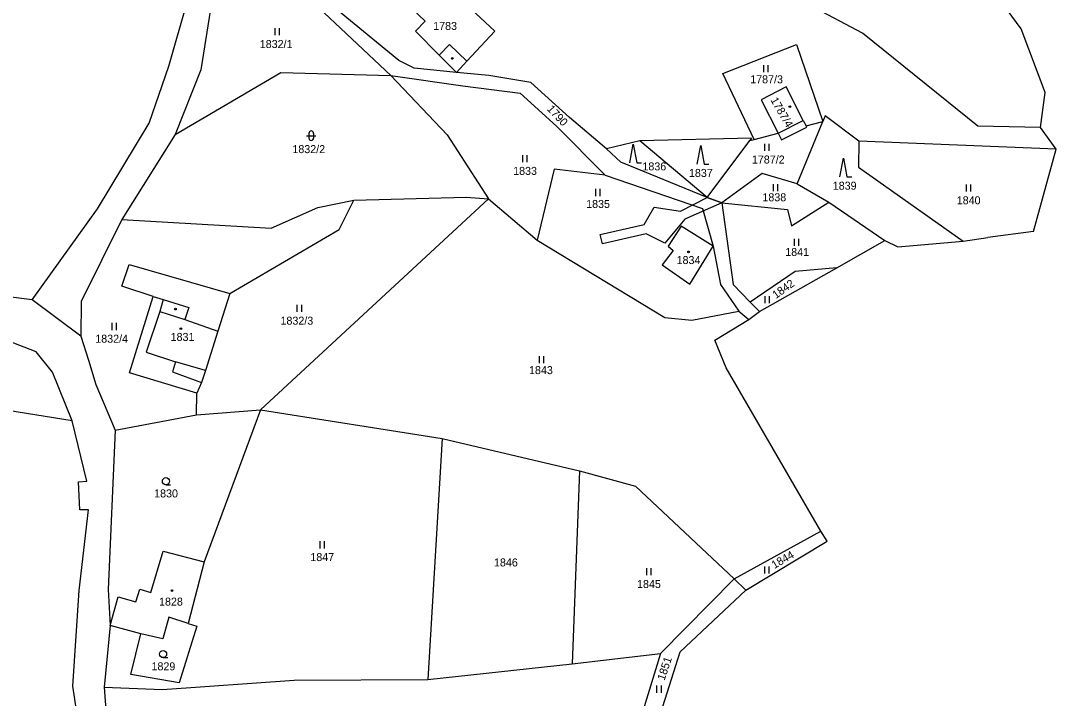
# Model space of a CAD drawing. Extents: x -670359 to -660124, y -978807 to -970072.
# Drawn here: x -668901.2 to -668681.2, y -978659.9 to -978516 of the extents above; entities that cross this region are included whole.
import ezdxf

# ---------------------------------------------------------------- set-up
doc = ezdxf.new("R2010")
doc.units = 0
for name, color, linetype in [('Hranice kat_území', 7, 'Continuous'), ('Hranice parcel', 7, 'Continuous'), ('Parcelní čísla', 7, 'Continuous'), ('Vnitřní kresba', 7, 'Continuous'), ('Věcná břemena k části', 7, 'Continuous'), ('Značky budov', 7, 'Continuous'), ('Značky kultur', 7, 'Continuous')]:
    doc.layers.add(name, color=color, linetype=linetype)

msp = doc.modelspace()

# ---------------------------------------------------------------- linework, layer by layer
at = {"layer": 'Hranice kat_území'}
for points in [[(-668688.74, -978517.71), (-668698.82, -978503.85)], [(-668683.61, -978531.23), (-668688.74, -978517.71)], [(-668684.62, -978538.66), (-668683.61, -978531.23)], [(-668681.25, -978543.28), (-668684.62, -978538.66)], [(-668686.12, -978560.71), (-668681.25, -978543.28)], [(-668701.04, -978562.76), (-668695.79, -978562.04)], [(-668686.12, -978560.71), (-668695.79, -978562.04)], [(-668727.87, -978568.45), (-668717.69, -978562.63)], [(-668717.69, -978562.63), (-668714.91, -978563.96)], [(-668714.91, -978563.96), (-668701.04, -978562.76)], [(-668744.28, -978577.76), (-668727.87, -978568.45)], [(-668746.55, -978579.4), (-668744.28, -978577.76)], [(-668753.75, -978583.83), (-668746.55, -978579.4)], [(-668751.37, -978589.72), (-668753.75, -978583.83)], [(-668731.24, -978624.39), (-668751.37, -978589.72)], [(-668729.92, -978626.49), (-668731.24, -978624.39)], [(-668747.15, -978636.91), (-668729.92, -978626.49)], [(-668761.14, -978650.02), (-668747.15, -978636.91)], [(-668768.5, -978673.25), (-668761.14, -978650.02)]]:
    msp.add_lwpolyline(points, dxfattribs=at)
at = {"layer": 'Hranice parcel'}
for points in [[(-668820.84, -978524.42), (-668846.17, -978503.57)], [(-668869.69, -978525.63), (-668865.68, -978511.47)], [(-668860.65, -978512.19), (-668862.89, -978526.39)], [(-668839.1, -978512), (-668822.57, -978527.58)], [(-668819.55, -978512.04), (-668815.3, -978516.07)], [(-668800.48, -978518.18), (-668806.55, -978512.52)], [(-668722.37, -978518.63), (-668733.39, -978512.84)], [(-668815.3, -978516.07), (-668817.3, -978518.18)], [(-668817.3, -978518.18), (-668812.29, -978523.3)], [(-668806.43, -978524.55), (-668800.48, -978518.18)], [(-668697.9, -978538.34), (-668722.37, -978518.63)], [(-668752.04, -978527.16), (-668736.45, -978521.04)], [(-668736.45, -978521.04), (-668730.84, -978537.34)], [(-668817.59, -978526.07), (-668820.84, -978524.42)], [(-668808.63, -978526.95), (-668812.29, -978523.3)], [(-668806.43, -978524.55), (-668808.63, -978526.95)], [(-668873.9, -978537.72), (-668869.69, -978525.63)], [(-668862.89, -978526.39), (-668868.34, -978540.14)], [(-668868.34, -978540.14), (-668845.96, -978526.98)], [(-668845.96, -978526.98), (-668822.57, -978527.58)], [(-668808.63, -978526.95), (-668817.59, -978526.07)], [(-668801.77, -978527.63), (-668808.63, -978526.95)], [(-668745.4, -978541.17), (-668752.04, -978527.16)], [(-668822.57, -978527.58), (-668810.63, -978540.19)], [(-668822.57, -978527.58), (-668807.25, -978529.77)], [(-668792.83, -978529.07), (-668801.77, -978527.63)], [(-668784.63, -978536.49), (-668792.83, -978529.07)], [(-668807.25, -978529.77), (-668795.11, -978531.35)], [(-668795.11, -978531.35), (-668787.38, -978538.36)], [(-668738.6, -978530.03), (-668743.95, -978532.74)], [(-668734.97, -978537.14), (-668738.6, -978530.03)], [(-668743.95, -978532.74), (-668740.31, -978539.83)], [(-668884.86, -978555.92), (-668873.9, -978537.72)], [(-668776.74, -978543.19), (-668784.63, -978536.49)], [(-668736.29, -978550.62), (-668730.84, -978537.34)], [(-668734.97, -978537.14), (-668734.39, -978538.27)], [(-668734.39, -978538.27), (-668730.84, -978537.34)], [(-668730.36, -978536.17), (-668730.84, -978537.34)], [(-668723.17, -978541.58), (-668730.36, -978536.17)], [(-668868.34, -978540.14), (-668879.69, -978558.18)], [(-668810.63, -978540.19), (-668801.82, -978553.79)], [(-668787.38, -978538.36), (-668777.08, -978548.79)], [(-668745.4, -978541.17), (-668740.31, -978539.83)], [(-668740.31, -978539.83), (-668739.59, -978541.25)], [(-668739.59, -978541.25), (-668734.24, -978538.56)], [(-668734.24, -978538.56), (-668734.39, -978538.27)], [(-668684.62, -978538.66), (-668697.9, -978538.34)], [(-668769.67, -978541.48), (-668776.74, -978543.19)], [(-668745.97, -978540.93), (-668769.67, -978541.48)], [(-668755.39, -978553.49), (-668769.67, -978541.48)], [(-668755.39, -978553.49), (-668746.33, -978541.42)], [(-668745.97, -978540.93), (-668746.33, -978541.42)], [(-668746.33, -978541.42), (-668745.4, -978541.17)], [(-668723.17, -978541.58), (-668723.26, -978547.09)], [(-668681.25, -978543.28), (-668723.17, -978541.58)], [(-668773.75, -978546.04), (-668776.74, -978543.19)], [(-668755.39, -978553.49), (-668773.75, -978546.04)], [(-668787.86, -978547.48), (-668791.48, -978562.61)], [(-668777.08, -978548.79), (-668787.86, -978547.48)], [(-668777.08, -978548.79), (-668756.39, -978555.87)], [(-668743.69, -978548.41), (-668752.29, -978554.66)], [(-668736.29, -978550.62), (-668743.69, -978548.41)], [(-668723.26, -978547.09), (-668701.04, -978562.76)], [(-668736.29, -978550.62), (-668729.55, -978554.5)], [(-668830.43, -978554.09), (-668806.58, -978553.48)], [(-668806.58, -978553.48), (-668801.82, -978553.79)], [(-668752.29, -978554.66), (-668755.39, -978553.49)], [(-668850.22, -978598.65), (-668801.82, -978553.79)], [(-668848.01, -978560.04), (-668838.1, -978555.63)], [(-668838.1, -978555.63), (-668830.43, -978554.09)], [(-668833.55, -978560.28), (-668830.43, -978554.09)], [(-668801.82, -978553.79), (-668791.48, -978562.61)], [(-668752.29, -978554.66), (-668749.87, -978571.98)], [(-668752.29, -978554.66), (-668738.3, -978556.03)], [(-668737.48, -978559.56), (-668729.55, -978554.5)], [(-668729.55, -978554.5), (-668717.69, -978562.63)], [(-668898.72, -978575.28), (-668884.86, -978555.92)], [(-668756.39, -978555.87), (-668754.13, -978563.83)], [(-668738.3, -978556.03), (-668737.48, -978559.56)], [(-668879.69, -978558.18), (-668888.32, -978575.62)], [(-668879.69, -978558.18), (-668848.01, -978560.04)], [(-668760.94, -978559.63), (-668763.65, -978563.82)], [(-668754.13, -978563.83), (-668760.94, -978559.63)], [(-668856.77, -978573.88), (-668833.55, -978560.28)], [(-668791.48, -978562.61), (-668764.39, -978579.01)], [(-668763.65, -978563.82), (-668762.63, -978564.8)], [(-668759.07, -978571.9), (-668754.13, -978563.83)], [(-668754.13, -978563.83), (-668752.59, -978572.02)], [(-668762.63, -978564.8), (-668764.92, -978567.8)], [(-668879.67, -978572.36), (-668878.16, -978567.75)], [(-668878.16, -978567.75), (-668856.77, -978573.88)], [(-668764.92, -978567.8), (-668759.07, -978571.9)], [(-668727.87, -978568.45), (-668736.69, -978569.26)], [(-668736.69, -978569.26), (-668746.25, -978575.73)], [(-668873.01, -978574.53), (-668879.67, -978572.36)], [(-668752.59, -978572.02), (-668748.68, -978577.68)], [(-668749.87, -978571.98), (-668746.25, -978575.73)], [(-668898.72, -978575.28), (-668911.1, -978573.7)], [(-668888.37, -978582.98), (-668898.72, -978575.28)], [(-668878.09, -978590.76), (-668873.01, -978574.53)], [(-668856.77, -978573.88), (-668859.29, -978581.89)], [(-668888.32, -978575.62), (-668888.37, -978582.98)], [(-668758.64, -978579.59), (-668748.68, -978577.68)], [(-668748.68, -978577.68), (-668746.55, -978579.4)], [(-668746.25, -978575.73), (-668744.28, -978577.76)], [(-668764.39, -978579.01), (-668758.64, -978579.59)], [(-668859.29, -978581.89), (-668861.92, -978590.25)], [(-668897.87, -978586.33), (-668903.91, -978583.99)], [(-668888.37, -978582.98), (-668886.77, -978588.05)], [(-668894.42, -978590.63), (-668897.87, -978586.33)], [(-668886.77, -978588.05), (-668885.18, -978593.2)], [(-668890.24, -978600.95), (-668894.42, -978590.63)], [(-668863.76, -978595.09), (-668878.09, -978590.76)], [(-668861.92, -978590.25), (-668862.76, -978592.79)], [(-668862.76, -978592.79), (-668863.76, -978595.09)], [(-668885.18, -978593.2), (-668881.11, -978602.95)], [(-668863.84, -978599.65), (-668863.76, -978595.09)], [(-668890.24, -978600.95), (-668903.93, -978598.79)], [(-668881.11, -978602.95), (-668863.84, -978599.65)], [(-668863.84, -978599.65), (-668850.22, -978598.65)], [(-668850.22, -978598.65), (-668862.22, -978630.88)], [(-668850.22, -978598.65), (-668811.66, -978604.73)], [(-668887.14, -978613.8), (-668890.24, -978600.95)], [(-668881.11, -978602.95), (-668882.57, -978636.76)], [(-668811.66, -978604.73), (-668814.71, -978655.87)], [(-668811.66, -978604.73), (-668782.49, -978611.57)], [(-668782.49, -978611.57), (-668784.08, -978652.57)], [(-668782.49, -978611.57), (-668770.62, -978614.81)], [(-668888.9, -978613.93), (-668887.14, -978613.8)], [(-668888.6, -978619.85), (-668888.9, -978613.93)], [(-668770.62, -978614.81), (-668749.69, -978634.51)], [(-668888.74, -978636.97), (-668886.76, -978619.89)], [(-668886.76, -978619.89), (-668888.6, -978619.85)], [(-668749.69, -978634.51), (-668731.24, -978624.39)], [(-668873.54, -978637.4), (-668870.91, -978628.61)], [(-668870.91, -978628.61), (-668862.22, -978630.88)], [(-668862.22, -978630.88), (-668865.57, -978644.02)], [(-668749.69, -978634.51), (-668765.31, -978650.35)], [(-668749.69, -978634.51), (-668747.15, -978636.91)], [(-668890.13, -978657.34), (-668888.74, -978636.97)], [(-668882.57, -978636.76), (-668882.14, -978644.45)], [(-668876.69, -978639.38), (-668875.89, -978636.68)], [(-668875.89, -978636.68), (-668873.54, -978637.4)], [(-668882.14, -978644.45), (-668880.44, -978638.32)], [(-668880.44, -978638.32), (-668876.69, -978639.38)], [(-668869.71, -978642.67), (-668870.99, -978647.28)], [(-668865.57, -978644.02), (-668869.71, -978642.67)], [(-668882.14, -978644.45), (-668883.41, -978657.54)], [(-668875.69, -978646.16), (-668882.14, -978644.45)], [(-668863.74, -978644.53), (-668867.55, -978656.62)], [(-668865.57, -978644.02), (-668863.74, -978644.53)], [(-668877.76, -978654.84), (-668875.69, -978646.16)], [(-668870.99, -978647.28), (-668875.69, -978646.16)], [(-668784.08, -978652.57), (-668765.31, -978650.35)], [(-668765.31, -978650.35), (-668774.13, -978679.23)], [(-668814.71, -978655.87), (-668784.08, -978652.57)], [(-668867.55, -978656.62), (-668877.76, -978654.84)], [(-668871.09, -978658), (-668843.12, -978656.01)], [(-668843.12, -978656.01), (-668814.71, -978655.87)], [(-668889.34, -978662.4), (-668890.13, -978657.34)], [(-668883.41, -978657.54), (-668882.13, -978675.88)], [(-668883.41, -978657.54), (-668871.09, -978658)]]:
    msp.add_lwpolyline(points, dxfattribs=at)
at = {"layer": 'Vnitřní kresba'}
for points in [[(-668812.29, -978523.3), (-668810.08, -978521.02), (-668806.43, -978524.55)], [(-668740.31, -978539.83), (-668734.97, -978537.14)], [(-668873.01, -978574.53), (-668870.94, -978575.21)], [(-668870.94, -978575.21), (-668871.63, -978577.76)], [(-668870.94, -978575.21), (-668865.45, -978576.87)], [(-668871.63, -978577.76), (-668874.5, -978586.35)], [(-668871.63, -978577.76), (-668866.33, -978579.45)], [(-668865.45, -978576.87), (-668866.33, -978579.45)], [(-668866.33, -978579.45), (-668859.29, -978581.89)], [(-668874.5, -978586.35), (-668868.29, -978588.45)], [(-668868.29, -978588.45), (-668868.93, -978590.56)], [(-668861.92, -978590.25), (-668868.29, -978588.45)], [(-668868.93, -978590.56), (-668862.76, -978592.79)]]:
    msp.add_lwpolyline(points, dxfattribs=at)
at = {"layer": 'Věcná břemena k části'}
msp.add_lwpolyline([(-668778.09, -978561.39), (-668768.79, -978559.27), (-668766.65, -978555.59), (-668761.08, -978556.4), (-668755.39, -978553.49), (-668752.29, -978554.66), (-668760.1, -978558.14), (-668764.4, -978563.22), (-668768.34, -978561.22), (-668777.64, -978563.34), (-668778.09, -978561.39)], dxfattribs=at)
at = {"layer": 'Značky budov'}
for centre in [(-668737.82, -978534.21), (-668759.34, -978565.06), (-668867.15, -978581.38), (-668869.05, -978637)]:
    msp.add_circle(centre, 0.175, dxfattribs=at)
at = {"layer": 'Značky kultur'}
for p, q in [((-668847.22, -978517.57), (-668847.22, -978519.07)), ((-668846.22, -978519.07), (-668846.22, -978517.57)), ((-668743.41, -978525.42), (-668743.41, -978526.92)), ((-668742.41, -978526.92), (-668742.41, -978525.42)), ((-668839.97, -978539.89), (-668839.97, -978540.89)), ((-668838.97, -978539.89), (-668838.97, -978540.89)), ((-668840.47, -978540.39), (-668838.47, -978540.39)), ((-668743.2, -978542.09), (-668743.2, -978543.59)), ((-668742.2, -978543.59), (-668742.2, -978542.09)), ((-668794.59, -978544.52), (-668794.59, -978546.02)), ((-668793.59, -978546.02), (-668793.59, -978544.52)), ((-668741.4, -978550.7), (-668741.4, -978552.2)), ((-668740.4, -978552.2), (-668740.4, -978550.7)), ((-668700.39, -978550.76), (-668700.39, -978552.26)), ((-668699.39, -978552.26), (-668699.39, -978550.76)), ((-668779.09, -978551.71), (-668779.09, -978553.21)), ((-668778.09, -978553.21), (-668778.09, -978551.71)), ((-668736.93, -978562.26), (-668736.93, -978563.76)), ((-668735.93, -978563.76), (-668735.93, -978562.26)), ((-668743.14, -978574.48), (-668743.14, -978575.98)), ((-668742.14, -978575.98), (-668742.14, -978574.48)), ((-668842.5, -978576.33), (-668842.5, -978577.83)), ((-668841.5, -978577.83), (-668841.5, -978576.33)), ((-668881.79, -978580.16), (-668881.79, -978581.66)), ((-668880.79, -978581.66), (-668880.79, -978580.16)), ((-668791.04, -978587.19), (-668791.04, -978588.69)), ((-668790.04, -978588.69), (-668790.04, -978587.19)), ((-668870.33, -978614.52), (-668869.33, -978614.52)), ((-668837.66, -978626.54), (-668837.66, -978628.04)), ((-668836.66, -978628.04), (-668836.66, -978626.54)), ((-668768.28, -978632.26), (-668768.28, -978633.76)), ((-668767.28, -978633.76), (-668767.28, -978632.26)), ((-668743.23, -978631.89), (-668743.23, -978633.39)), ((-668742.23, -978633.39), (-668742.23, -978631.89)), ((-668870.93, -978651.25), (-668869.93, -978651.25)), ((-668766.12, -978657.2), (-668766.12, -978658.7)), ((-668765.12, -978658.7), (-668765.12, -978657.2))]:
    msp.add_line(p, q, dxfattribs=at)
for points in [[(-668771.82, -978546.16), (-668771.07, -978542.16), (-668770.32, -978546.16), (-668769.32, -978546.16)], [(-668757.51, -978546.45), (-668756.76, -978542.45), (-668756.01, -978546.45), (-668755.01, -978546.45)], [(-668727.2, -978549.16), (-668726.45, -978545.16), (-668725.7, -978549.16), (-668724.7, -978549.16)]]:
    msp.add_lwpolyline(points, dxfattribs=at)
for centre, radius in [((-668809.52, -978523.99), 0.175), ((-668737.82, -978534.21), 0.175), ((-668759.34, -978565.06), 0.175), ((-668868.3, -978577.23), 0.175), ((-668867.15, -978581.38), 0.175), ((-668870.33, -978613.77), 0.75), ((-668869.05, -978637), 0.175), ((-668870.93, -978650.5), 0.75)]:
    msp.add_circle(centre, radius, dxfattribs=at)
for centre, start, end in [((-668839.47, -978539.89), 0, 180), ((-668839.47, -978540.89), 180, 0)]:
    msp.add_arc(centre, 0.5, start, end, dxfattribs=at)

# ---------------------------------------------------------------- texts
at = {"layer": 'Parcelní čísla'}
for s, p in [('1783', (-668813.57, -978517.93)), ('1832/1', (-668850.4, -978521.77)), ('1787/3', (-668746.25, -978529.26)), ('1832/2', (-668843.47, -978544.09)), ('1787/2', (-668745.89, -978546.3)), ('1836', (-668769.14, -978547.76)), ('1833', (-668796.59, -978548.72)), ('1837', (-668759.26, -978549.15)), ('1839', (-668728.72, -978551.86)), ('1838', (-668743.66, -978554.32)), ('1840', (-668702.39, -978554.96)), ('1835', (-668781.09, -978555.74)), ('1841', (-668738.81, -978565.94)), ('1834', (-668761.88, -978567.66)), ('1832/3', (-668846, -978580.53)), ('1832/4', (-668885.33, -978584.36)), ('1831', (-668869.33, -978583.98)), ('1843', (-668793.22, -978591.03)), ('1830', (-668872.83, -978617.22)), ('1847', (-668839.66, -978630.74)), ('1846', (-668800.66, -978631.88)), ('1845', (-668770.28, -978636.46)), ('1828', (-668871.79, -978640.2)), ('1829', (-668873.39, -978653.95))]:
    msp.add_text(s, height=1.7, dxfattribs=at).set_placement(p)
for s, rotation, p in [('1787/4', 300.0686, (-668742, -978532.81)), ('1790', 313.2851, (-668789.52, -978534.83)), ('1842', 35.5844, (-668740.8, -978575.1)), ('1844', 30.2726, (-668741.12, -978632.44)), ('1851', 71.7072, (-668764.44, -978656.22))]:
    msp.add_text(s, height=1.7, rotation=rotation, dxfattribs=at).set_placement(p)

doc.saveas('drawing.dxf')
